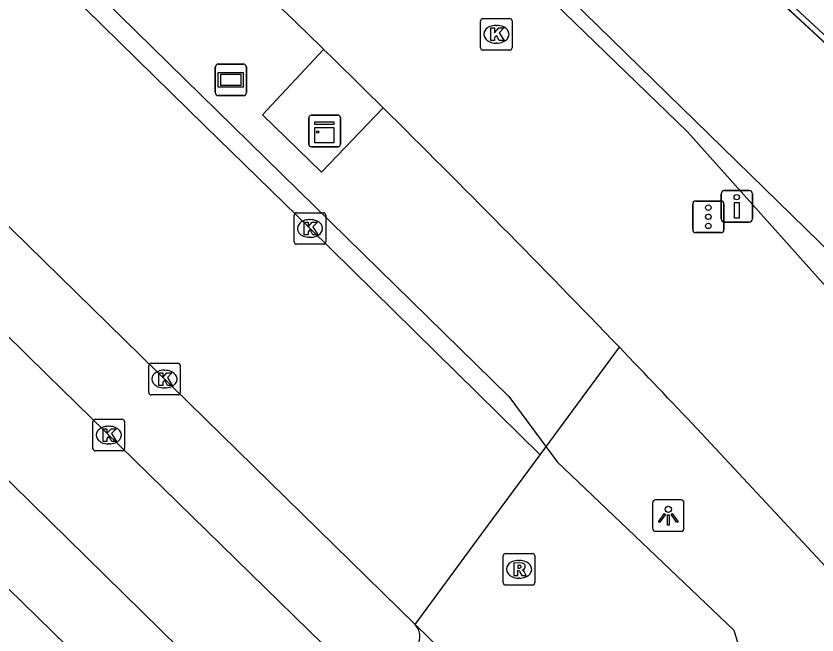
# Model space of a CAD drawing. Extents: x 159718 to 160783, y 383290 to 384030.
# Drawn here: x 160422.92 to 160448.31, y 383840.76 to 383860.36 of the extents above; entities that cross this region are included whole.
import ezdxf

# ---------------------------------------------------------------- set-up
doc = ezdxf.new("R2010")
doc.units = 0
for name, color, linetype in [('IMGEO_Drukknoppaal', 7, 'Continuous'), ('IMGEO_Fietspad_gesloten', 7, 'Continuous'), ('IMGEO_Fietspad_open', 7, 'Continuous'), ('IMGEO_Geluidsscherm', 7, 'Continuous'), ('IMGEO_Hek', 7, 'Continuous'), ('IMGEO_Kast', 7, 'Continuous'), ('IMGEO_Kolk', 7, 'Continuous'), ('IMGEO_Lichtpunt', 7, 'Continuous'), ('IMGEO_Muur', 7, 'Continuous'), ('IMGEO_OVBaan_gesloten', 7, 'Continuous'), ('IMGEO_Reclamebord', 7, 'Continuous'), ('IMGEO_Rijbaan_lokaal_gesloten', 7, 'Continuous'), ('IMGEO_Rioolput', 7, 'Continuous'), ('IMGEO_Spoorbaan_halfverhard', 7, 'Continuous'), ('IMGEO_Verkeersregelinstallatiepaal', 7, 'Continuous'), ('IMGEO_Voetpad_open', 7, 'Continuous')]:
    doc.layers.add(name, color=color, linetype=linetype)

msp = doc.modelspace()

# ---------------------------------------------------------------- linework, layer by layer
at = {"layer": 'IMGEO_Drukknoppaal'}
for p, q in [((160445.371, 383854.834), (160446.161, 383854.834)), ((160446.161, 383854.834), (160445.371, 383854.834)), ((160445.271, 383853.934), (160445.271, 383854.734)), ((160445.271, 383854.734), (160445.271, 383853.934)), ((160446.261, 383854.734), (160446.261, 383853.934)), ((160446.261, 383853.934), (160446.261, 383854.734)), ((160446.161, 383853.834), (160445.371, 383853.834)), ((160445.371, 383853.834), (160446.161, 383853.834))]:
    msp.add_line(p, q, dxfattribs=at)
msp.add_lwpolyline([(160445.841, 383854.459), (160445.841, 383853.959), (160445.691, 383853.959), (160445.691, 383854.459), (160445.841, 383854.459)], dxfattribs=at)
msp.add_circle((160445.766, 383854.624), 0.085, dxfattribs=at)
for centre, start, end in [((160445.371, 383854.734), 90, 180), ((160445.371, 383854.734), 90, 180), ((160446.161, 383854.734), 0, 90), ((160446.161, 383854.734), 360, 90), ((160445.371, 383853.934), 180, 270), ((160445.371, 383853.934), 180, 270), ((160446.161, 383853.934), 270, 0), ((160446.161, 383853.934), 270, 0)]:
    msp.add_arc(centre, 0.1, start, end, dxfattribs=at)
at = {"layer": 'IMGEO_Fietspad_gesloten'}
for points in [[(160430.566, 383834.523), (160413.383, 383851.292), (160391.553, 383872.974), (160385.008, 383879.821), (160382.102, 383882.959), (160379.049, 383886.328), (160360.786, 383907.468), (160360.649, 383907.617)], [(160470.963, 383830.915), (160461.989, 383839.935), (160428.652, 383872.461), (160425.525, 383875.59)]]:
    msp.add_lwpolyline(points, dxfattribs=at)
at = {"layer": 'IMGEO_Fietspad_open'}
msp.add_arc((160435.196, 383840.718), 0.526, 326.1394, 44.4058, dxfattribs=at)
at = {"layer": 'IMGEO_Geluidsscherm'}
msp.add_lwpolyline([(160502.356, 383814.501), (160498.702, 383817.429), (160491.344, 383823.145), (160485.487, 383827.819), (160478.435, 383833.615), (160469.946, 383840.757), (160463.446, 383846.335), (160455.836, 383853.122), (160453.27, 383855.51), (160448.97, 383859.365), (160441.485, 383866.329), (160432.781, 383874.71), (160424.316, 383883.125), (160410.483, 383897.493), (160407.783, 383900.461), (160403.8, 383904.674), (160399.592, 383909.351), (160391.667, 383918.267), (160388.002, 383922.479)], dxfattribs=at)
at = {"layer": 'IMGEO_Hek'}
for points in [[(160411.004, 383875.314), (160420.232, 383866.332), (160425.688, 383860.895), (160438.546, 383848.307), (160439.959, 383846.399)], [(160439.959, 383846.399), (160440.079, 383846.237), (160445.673, 383840.906), (160446.019, 383839.765), (160440.161, 383833.54)]]:
    msp.add_lwpolyline(points, dxfattribs=at)
at = {"layer": 'IMGEO_Kast'}
for p, q in [((160432.202, 383856.297), (160432.202, 383857.138)), ((160432.202, 383857.138), (160432.202, 383856.297)), ((160432.277, 383857.222), (160433.118, 383857.222)), ((160433.118, 383857.222), (160432.277, 383857.222)), ((160433.202, 383857.147), (160433.202, 383856.306)), ((160433.202, 383856.306), (160433.202, 383857.147)), ((160433.127, 383856.222), (160432.286, 383856.222)), ((160432.286, 383856.222), (160433.127, 383856.222))]:
    msp.add_line(p, q, dxfattribs=at)
for points in [[(160432.397, 383857.012), (160432.997, 383857.012), (160432.997, 383856.927), (160432.397, 383856.927), (160432.397, 383857.012)], [(160432.397, 383856.837), (160432.997, 383856.837), (160432.997, 383856.348), (160432.397, 383856.348), (160432.397, 383856.837)]]:
    msp.add_lwpolyline(points, dxfattribs=at)
msp.add_circle((160432.481, 383856.686), 0.0377, dxfattribs=at)
for centre, start, end in [((160432.28, 383857.144), 92.4484, 184.2845), ((160432.28, 383857.144), 92.4484, 184.2845), ((160433.124, 383857.144), 2.4484, 94.2845), ((160433.124, 383857.144), 2.4484, 94.2845), ((160433.124, 383856.3), 272.4484, 4.2845), ((160433.124, 383856.3), 272.4484, 4.2845), ((160432.28, 383856.3), 182.4484, 274.2845), ((160432.28, 383856.3), 182.4484, 274.2845)]:
    msp.add_arc(centre, 0.0779, start, end, dxfattribs=at)
at = {"layer": 'IMGEO_Kolk'}
for p, q in [((160437.646, 383859.359), (160437.646, 383860.211)), ((160437.721, 383860.285), (160438.573, 383860.285)), ((160438.647, 383860.211), (160438.647, 383859.359)), ((160438.134, 383860.065), (160438.159, 383860.065)), ((160438.157, 383859.505), (160438.132, 383859.505)), ((160438.573, 383859.285), (160437.721, 383859.285)), ((160431.738, 383853.207), (160431.738, 383854.059)), ((160431.813, 383854.133), (160432.665, 383854.133)), ((160432.739, 383854.059), (160432.739, 383853.207)), ((160432.226, 383853.913), (160432.251, 383853.913)), ((160432.249, 383853.353), (160432.224, 383853.353)), ((160432.665, 383853.133), (160431.813, 383853.133)), ((160427.125, 383848.436), (160427.125, 383849.288)), ((160427.2, 383849.362), (160428.052, 383849.362)), ((160428.126, 383849.288), (160428.126, 383848.436)), ((160427.613, 383849.142), (160427.638, 383849.142)), ((160427.636, 383848.582), (160427.611, 383848.582)), ((160428.052, 383848.362), (160427.2, 383848.362)), ((160425.359, 383846.661), (160425.359, 383847.513)), ((160425.434, 383847.587), (160426.286, 383847.587)), ((160426.36, 383847.513), (160426.36, 383846.661)), ((160425.847, 383847.367), (160425.872, 383847.367)), ((160425.87, 383846.807), (160425.845, 383846.807)), ((160426.286, 383846.587), (160425.434, 383846.587))]:
    msp.add_line(p, q, dxfattribs=at)
for points in [[(160437.646, 383859.359), (160437.646, 383860.211)], [(160437.721, 383860.285), (160438.573, 383860.285)], [(160438.647, 383860.211), (160438.647, 383859.359)], [(160437.967, 383859.985), (160438.09, 383859.985), (160438.09, 383859.834), (160438.22, 383859.985), (160438.384, 383859.985), (160438.238, 383859.834), (160438.391, 383859.585), (160438.239, 383859.585), (160438.154, 383859.749), (160438.09, 383859.682), (160438.09, 383859.585), (160437.967, 383859.585), (160437.967, 383859.985)], [(160438.573, 383859.285), (160437.721, 383859.285)], [(160431.738, 383853.207), (160431.738, 383854.059)], [(160431.813, 383854.133), (160432.665, 383854.133)], [(160432.739, 383854.059), (160432.739, 383853.207)], [(160432.059, 383853.833), (160432.182, 383853.833), (160432.182, 383853.682), (160432.312, 383853.833), (160432.476, 383853.833), (160432.33, 383853.682), (160432.483, 383853.433), (160432.331, 383853.433), (160432.246, 383853.597), (160432.182, 383853.53), (160432.182, 383853.433), (160432.059, 383853.433), (160432.059, 383853.833)], [(160432.665, 383853.133), (160431.813, 383853.133)], [(160427.125, 383848.436), (160427.125, 383849.288)], [(160427.2, 383849.362), (160428.052, 383849.362)], [(160428.126, 383849.288), (160428.126, 383848.436)], [(160427.446, 383849.062), (160427.569, 383849.062), (160427.569, 383848.911), (160427.699, 383849.062), (160427.863, 383849.062), (160427.717, 383848.911), (160427.87, 383848.662), (160427.718, 383848.662), (160427.633, 383848.826), (160427.569, 383848.759), (160427.569, 383848.662), (160427.446, 383848.662), (160427.446, 383849.062)], [(160428.052, 383848.362), (160427.2, 383848.362)], [(160425.359, 383846.661), (160425.359, 383847.513)], [(160425.434, 383847.587), (160426.286, 383847.587)], [(160426.36, 383847.513), (160426.36, 383846.661)], [(160425.68, 383847.287), (160425.803, 383847.287), (160425.803, 383847.136), (160425.933, 383847.287), (160426.097, 383847.287), (160425.951, 383847.136), (160426.104, 383846.887), (160425.952, 383846.887), (160425.867, 383847.051), (160425.803, 383846.984), (160425.803, 383846.887), (160425.68, 383846.887), (160425.68, 383847.287)], [(160426.286, 383846.587), (160425.434, 383846.587)]]:
    msp.add_lwpolyline(points, dxfattribs=at)
for centre, start, end in [((160437.723, 383860.209), 91.552, 178.448), ((160437.723, 383860.209), 91.552, 178.448), ((160438.571, 383860.209), 1.552, 88.448), ((160438.571, 383860.209), 1.552, 88.448), ((160437.723, 383859.361), 181.552, 268.448), ((160437.723, 383859.361), 181.552, 268.448), ((160438.571, 383859.361), 271.552, 358.448), ((160438.571, 383859.361), 271.552, 358.448), ((160431.815, 383854.057), 91.552, 178.448), ((160431.815, 383854.057), 91.552, 178.448), ((160432.663, 383854.057), 1.552, 88.448), ((160432.663, 383854.057), 1.552, 88.448), ((160431.815, 383853.209), 181.552, 268.448), ((160431.815, 383853.209), 181.552, 268.448), ((160432.663, 383853.209), 271.552, 358.448), ((160432.663, 383853.209), 271.552, 358.448), ((160427.202, 383849.286), 91.552, 178.448), ((160427.202, 383849.286), 91.552, 178.448), ((160428.05, 383849.286), 1.552, 88.448), ((160428.05, 383849.286), 1.552, 88.448), ((160427.202, 383848.438), 181.552, 268.448), ((160427.202, 383848.438), 181.552, 268.448), ((160428.05, 383848.438), 271.552, 358.448), ((160428.05, 383848.438), 271.552, 358.448), ((160425.436, 383847.511), 91.552, 178.448), ((160425.436, 383847.511), 91.552, 178.448), ((160426.284, 383847.511), 1.552, 88.448), ((160426.284, 383847.511), 1.552, 88.448), ((160425.436, 383846.663), 181.552, 268.448), ((160425.436, 383846.663), 181.552, 268.448), ((160426.284, 383846.663), 271.552, 358.448), ((160426.284, 383846.663), 271.552, 358.448)]:
    msp.add_arc(centre, 0.0765, start, end, dxfattribs=at)
for centre, major_axis, ratio, start_param, end_param in [((160438.133, 383859.785), (-0.387, 0.002), 0.722429, 4.712389, 7.853982), ((160438.158, 383859.785), (-0.39, 0.002), 0.717154, 1.570796, 4.712389), ((160432.225, 383853.633), (-0.387, 0.002), 0.722429, 4.712389, 7.853982), ((160432.25, 383853.633), (-0.39, 0.002), 0.717154, 1.570796, 4.712389), ((160427.612, 383848.862), (-0.387, 0.002), 0.722429, 4.712389, 7.853982), ((160427.637, 383848.862), (-0.39, 0.002), 0.717154, 1.570796, 4.712389), ((160425.846, 383847.087), (-0.387, 0.002), 0.722429, 4.712389, 7.853982), ((160425.871, 383847.087), (-0.39, 0.002), 0.717154, 1.570796, 4.712389)]:
    msp.add_ellipse(centre, major_axis=major_axis, ratio=ratio, start_param=start_param, end_param=end_param, dxfattribs=at)
at = {"layer": 'IMGEO_Lichtpunt'}
for p, q in [((160443.098, 383844.941), (160443.098, 383844.134)), ((160443.098, 383844.941), (160443.098, 383844.134)), ((160444, 383845.036), (160443.192, 383845.036)), ((160444, 383845.036), (160443.192, 383845.036)), ((160444.094, 383844.134), (160444.094, 383844.941)), ((160444.094, 383844.134), (160444.094, 383844.941)), ((160443.192, 383844.04), (160444, 383844.04)), ((160443.192, 383844.04), (160444, 383844.04))]:
    msp.add_line(p, q, dxfattribs=at)
for points in [[(160443.472, 383844.605), (160443.511, 383844.577), (160443.323, 383844.315), (160443.285, 383844.342), (160443.472, 383844.605)], [(160443.574, 383844.557), (160443.621, 383844.557), (160443.621, 383844.235), (160443.574, 383844.235), (160443.574, 383844.557)], [(160443.684, 383844.577), (160443.722, 383844.604), (160443.909, 383844.342), (160443.87, 383844.314), (160443.684, 383844.577)]]:
    msp.add_lwpolyline(points, dxfattribs=at)
msp.add_circle((160443.597, 383844.739), 0.0994, dxfattribs=at)
for centre, start, end in [((160443.192, 383844.941), 90, 180), ((160443.192, 383844.941), 90, 180), ((160444, 383844.941), 0, 90), ((160444, 383844.941), 0, 90), ((160443.192, 383844.134), 180, 270), ((160443.192, 383844.134), 180, 270), ((160444, 383844.134), 270, 0), ((160444, 383844.134), 270, 360)]:
    msp.add_arc(centre, 0.0946, start, end, dxfattribs=at)
at = {"layer": 'IMGEO_Muur'}
msp.add_arc((160967.447, 384421.573), 764.958, 224.185862, 228.167968, dxfattribs=at)
at = {"layer": 'IMGEO_OVBaan_gesloten'}
for points in [[(160404.523, 383880.946), (160410.701, 383874.754), (160416.933, 383868.614), (160428.918, 383856.875), (160432.239, 383853.633), (160439.534, 383846.462)], [(160435.572, 383841.086), (160419.189, 383857.118), (160412.638, 383863.54), (160399.148, 383876.945)], [(160439.534, 383846.462), (160442.045, 383849.87)], [(160444.507, 383847.291), (160455.567, 383835.443), (160461.65, 383829.102)], [(160435.572, 383841.086), (160437.532, 383843.745), (160439.534, 383846.462)], [(160435.572, 383841.086), (160438.143, 383838.588)]]:
    msp.add_lwpolyline(points, dxfattribs=at)
msp.add_arc((160148.269, 383566.957), 407.853, 43.41998, 43.92087, dxfattribs=at)
at = {"layer": 'IMGEO_Reclamebord'}
for p, q in [((160429.232, 383857.941), (160429.232, 383858.741)), ((160429.232, 383858.741), (160429.232, 383857.941)), ((160429.332, 383858.841), (160430.122, 383858.841)), ((160430.122, 383858.841), (160429.332, 383858.841)), ((160430.222, 383858.741), (160430.222, 383857.941)), ((160430.222, 383857.941), (160430.222, 383858.741)), ((160430.122, 383857.841), (160429.332, 383857.841)), ((160429.332, 383857.841), (160430.122, 383857.841))]:
    msp.add_line(p, q, dxfattribs=at)
for points in [[(160429.333, 383858.573), (160430.121, 383858.573), (160430.121, 383858.109), (160429.333, 383858.109), (160429.333, 383858.573)], [(160429.398, 383858.508), (160429.398, 383858.174), (160430.056, 383858.174), (160430.056, 383858.508), (160429.398, 383858.508)]]:
    msp.add_lwpolyline(points, dxfattribs=at)
for centre, start, end in [((160429.332, 383858.741), 90, 180), ((160429.332, 383858.741), 90, 180), ((160430.122, 383858.741), 0, 90), ((160430.122, 383858.741), 360, 90), ((160429.332, 383857.941), 180, 270), ((160429.332, 383857.941), 180, 270), ((160430.122, 383857.941), 270, 0), ((160430.122, 383857.941), 270, 0)]:
    msp.add_arc(centre, 0.1, start, end, dxfattribs=at)
at = {"layer": 'IMGEO_Rijbaan_lokaal_gesloten'}
for points in [[(160388.159, 383914.086), (160389.112, 383912.664), (160390.028, 383911.218), (160390.59, 383910.386), (160391.175, 383909.556), (160411.256, 383888.974), (160419.877, 383880.211), (160424.394, 383875.853), (160439.015, 383861.717), (160444.207, 383856.699), (160448.866, 383851.484), (160449.608, 383850.636), (160450.346, 383849.83), (160453.278, 383846.745), (160461.762, 383837.892), (160463.166, 383836.445), (160464.774, 383834.863), (160469.824, 383829.916), (160476.512, 383823.816), (160478.186, 383822.316), (160479.882, 383820.892), (160489.062, 383813.093), (160490.746, 383811.585), (160492.088, 383810.291)], [(160362.441, 383909.267), (160366.584, 383904.561), (160369.364, 383901.346), (160374.054, 383895.844), (160384.072, 383884.347), (160396.147, 383871.691), (160399.834, 383867.996), (160408.6, 383859.44), (160413.438, 383854.704), (160432.181, 383836.328)], [(160397.514, 383874.963), (160423.906, 383848.993), (160434.032, 383839.116)]]:
    msp.add_lwpolyline(points, dxfattribs=at)
for centre, radius, start, end in [((160139.776, 383559.313), 419.267, 45.68588, 46.83928), ((160145.452, 383564.926), 411.285, 45.3374, 45.70543), ((160133.178, 383552.482), 428.764, 43.9153, 45.33972)]:
    msp.add_arc(centre, radius, start, end, dxfattribs=at)
at = {"layer": 'IMGEO_Rioolput'}
for p, q in [((160438.365, 383842.41), (160438.365, 383843.262)), ((160438.44, 383843.336), (160439.292, 383843.336)), ((160438.853, 383843.116), (160438.878, 383843.116)), ((160439.366, 383843.262), (160439.366, 383842.41)), ((160438.876, 383842.556), (160438.851, 383842.556)), ((160439.292, 383842.336), (160438.44, 383842.336))]:
    msp.add_line(p, q, dxfattribs=at)
for points in [[(160438.365, 383842.41), (160438.365, 383843.262)], [(160438.44, 383843.336), (160439.292, 383843.336)], [(160439.366, 383843.262), (160439.366, 383842.41)], [(160438.954, 383843.034), (160438.702, 383843.036), (160438.702, 383842.636)], [(160438.88, 383842.955), (160438.826, 383842.955), (160438.826, 383842.874)], [(160438.826, 383842.874), (160438.878, 383842.874)], [(160438.702, 383842.636), (160438.826, 383842.636), (160438.826, 383842.798), (160438.837, 383842.798)], [(160438.884, 383842.769), (160438.955, 383842.636), (160439.095, 383842.636), (160439.03, 383842.762)], [(160439.292, 383842.336), (160438.44, 383842.336)]]:
    msp.add_lwpolyline(points, dxfattribs=at)
for centre, radius, start, end in [((160438.442, 383843.26), 0.0765, 91.552, 178.448), ((160438.442, 383843.26), 0.0765, 91.552, 178.448), ((160439.29, 383843.26), 0.0765, 1.552, 88.448), ((160439.29, 383843.26), 0.0765, 1.552, 88.448), ((160438.862, 383843.063), 0.19, 274.7715, 282.9687), ((160438.886, 383842.859), 0.0964, 77.0061, 93.1865), ((160438.9, 383842.916), 0.0378, 276.6634, 79.6772), ((160438.953, 383842.924), 0.109, 350.3612, 89.416), ((160438.951, 383842.924), 0.112, 277.5842, 350.9817), ((160438.836, 383842.745), 0.0533, 26.0293, 88.6989), ((160438.935, 383842.709), 0.108, 29.5134, 73.7905), ((160438.442, 383842.412), 0.0765, 181.552, 268.448), ((160438.442, 383842.412), 0.0765, 181.552, 268.448), ((160439.29, 383842.412), 0.0765, 271.552, 358.448), ((160439.29, 383842.412), 0.0765, 271.552, 358.448)]:
    msp.add_arc(centre, radius, start, end, dxfattribs=at)
for centre, major_axis, ratio, start_param, end_param in [((160438.852, 383842.836), (-0.387, 0.002), 0.722429, 4.712389, 7.853982), ((160438.877, 383842.836), (-0.39, 0.002), 0.717154, 1.570796, 4.712389)]:
    msp.add_ellipse(centre, major_axis=major_axis, ratio=ratio, start_param=start_param, end_param=end_param, dxfattribs=at)
at = {"layer": 'IMGEO_Spoorbaan_halfverhard'}
msp.add_lwpolyline([(160387.918, 383922.408), (160389.324, 383920.771), (160393.276, 383916.219), (160397.087, 383911.899), (160400.654, 383907.919), (160404.249, 383903.964), (160407.872, 383900.035), (160410.995, 383896.697), (160418.26, 383888.908), (160425.122, 383882.088), (160431.407, 383875.842), (160437.764, 383869.67), (160444.192, 383863.572), (160449.937, 383858.246)], dxfattribs=at)
at = {"layer": 'IMGEO_Verkeersregelinstallatiepaal'}
for p, q in [((160444.371, 383853.602), (160444.371, 383854.402)), ((160444.371, 383854.402), (160444.371, 383853.602)), ((160444.471, 383854.502), (160445.261, 383854.502)), ((160445.261, 383854.502), (160444.471, 383854.502)), ((160445.361, 383854.402), (160445.361, 383853.602)), ((160445.361, 383853.602), (160445.361, 383854.402)), ((160445.261, 383853.502), (160444.471, 383853.502)), ((160444.471, 383853.502), (160445.261, 383853.502))]:
    msp.add_line(p, q, dxfattribs=at)
for centre in [(160444.866, 383854.292), (160444.866, 383854.002), (160444.866, 383853.712)]:
    msp.add_circle(centre, 0.085, dxfattribs=at)
for centre, start, end in [((160444.471, 383854.402), 90, 180), ((160444.471, 383854.402), 90, 180), ((160445.261, 383854.402), 0, 90), ((160445.261, 383854.402), 360, 90), ((160444.471, 383853.602), 180, 270), ((160444.471, 383853.602), 180, 270), ((160445.261, 383853.602), 270, 0), ((160445.261, 383853.602), 270, 0)]:
    msp.add_arc(centre, 0.1, start, end, dxfattribs=at)
at = {"layer": 'IMGEO_Voetpad_open'}
msp.add_lwpolyline([(160434.557, 383857.456), (160432.607, 383855.421), (160430.73, 383857.236), (160432.672, 383859.307)], dxfattribs=at)

doc.saveas('drawing.dxf')
